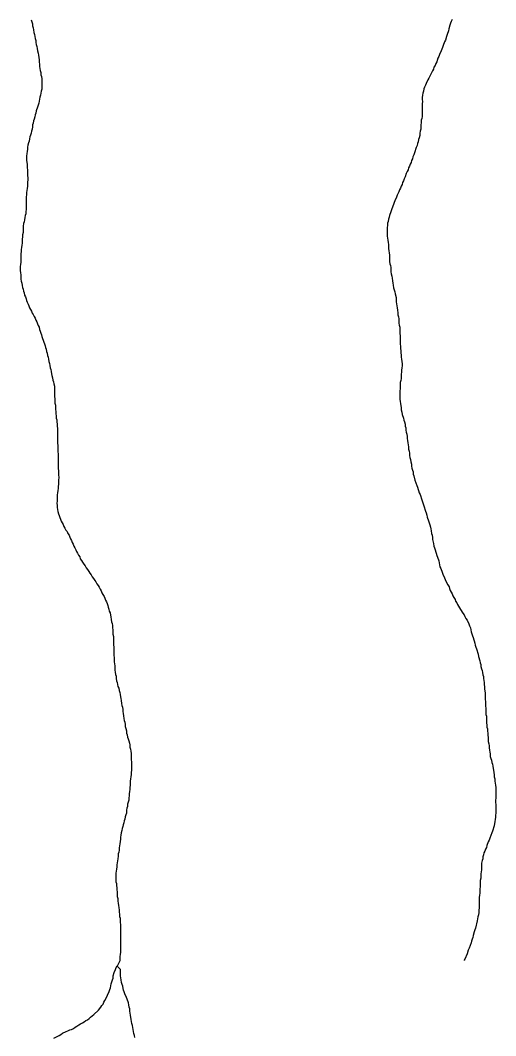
# Model space of a CAD drawing. Extents: x 652.3 to 678, y 7316.9 to 7344.9.
# Drawn here: x 659.717 to 660.972, y 7319.911 to 7322.592 of the extents above; entities that cross this region are included whole.
import ezdxf

# ---------------------------------------------------------------- set-up
doc = ezdxf.new("R2010")
doc.units = 0
doc.header["$LTSCALE"] = 0.032
doc.layers.add('7', color=7, linetype='Continuous', lineweight=25)

msp = doc.modelspace()

# ---------------------------------------------------------------- linework, layer by layer
at = {"layer": '7'}
msp.add_line((659.9786, 7320.0887), (659.9729, 7320.095), dxfattribs=at)
for points in [[(659.7454, 7322.5934), (659.747, 7322.5887), (659.7485, 7322.5831), (659.7493, 7322.5775), (659.7509, 7322.5728), (659.7517, 7322.5672), (659.7525, 7322.56), (659.7541, 7322.5552), (659.7549, 7322.5497), (659.7557, 7322.5441), (659.7573, 7322.5393), (659.7581, 7322.5338), (659.7589, 7322.5282), (659.7605, 7322.5234), (659.7613, 7322.5179), (659.7621, 7322.5115), (659.7637, 7322.5059), (659.7645, 7322.5003), (659.7653, 7322.494), (659.7661, 7322.4884), (659.7668, 7322.482), (659.7676, 7322.4765), (659.7676, 7322.4709), (659.7684, 7322.4653), (659.7692, 7322.4598), (659.7708, 7322.455), (659.7708, 7322.4486), (659.7724, 7322.4439), (659.7732, 7322.4383), (659.774, 7322.4327), (659.774, 7322.416), (659.7732, 7322.4104), (659.7716, 7322.4057), (659.7708, 7322.4001), (659.77, 7322.3945), (659.7684, 7322.3897), (659.7676, 7322.3842), (659.7661, 7322.3794), (659.7653, 7322.3738), (659.7637, 7322.3683), (659.7621, 7322.3627), (659.7589, 7322.3531), (659.7581, 7322.3476), (659.7557, 7322.3428), (659.7549, 7322.3372), (659.7533, 7322.3317), (659.7517, 7322.3269), (659.7509, 7322.3213), (659.7493, 7322.3165), (659.7485, 7322.311), (659.7478, 7322.3046), (659.7462, 7322.2998), (659.7454, 7322.2943), (659.7438, 7322.2895), (659.7422, 7322.2847), (659.7406, 7322.2791), (659.7398, 7322.2736), (659.7382, 7322.2688), (659.7366, 7322.2632), (659.7358, 7322.2577), (659.7358, 7322.2521), (659.735, 7322.2465), (659.7342, 7322.241), (659.7334, 7322.2338), (659.7334, 7322.2227), (659.735, 7322.2123)], [(660.8569, 7322.5942), (660.8546, 7322.5895), (660.853, 7322.5847), (660.8514, 7322.5799), (660.8482, 7322.5704), (660.8474, 7322.5648), (660.8442, 7322.5552), (660.8426, 7322.5497), (660.8394, 7322.5401), (660.837, 7322.5354), (660.8339, 7322.5258), (660.8315, 7322.521), (660.8299, 7322.5163), (660.8283, 7322.5115), (660.8235, 7322.5019), (660.8219, 7322.4972), (660.8195, 7322.4924), (660.8164, 7322.4828), (660.814, 7322.4781), (660.8124, 7322.4733), (660.8092, 7322.4685), (660.8076, 7322.4637), (660.8052, 7322.459), (660.8028, 7322.4542), (660.7957, 7322.4399), (660.7933, 7322.4351), (660.7885, 7322.4256), (660.7869, 7322.4208), (660.7845, 7322.416), (660.7829, 7322.4112), (660.7814, 7322.4057), (660.7798, 7322.4001), (660.779, 7322.3945), (660.7782, 7322.3889), (660.7782, 7322.3834), (660.779, 7322.3778), (660.7782, 7322.3722), (660.7782, 7322.3388), (660.7774, 7322.3333), (660.7758, 7322.3285), (660.7758, 7322.3221), (660.775, 7322.3165), (660.775, 7322.311), (660.7742, 7322.3054), (660.7726, 7322.2998), (660.7718, 7322.2943), (660.7718, 7322.2887), (660.7702, 7322.2823), (660.7686, 7322.2776), (660.7678, 7322.272), (660.7662, 7322.2672), (660.7646, 7322.2616), (660.7623, 7322.2569), (660.7575, 7322.2425), (660.7559, 7322.237), (660.7535, 7322.2322), (660.7527, 7322.2266), (660.7503, 7322.2219), (660.7487, 7322.2171), (660.7463, 7322.2123), (660.7447, 7322.2075), (660.7424, 7322.2028), (660.7408, 7322.198), (660.7384, 7322.1932), (660.736, 7322.1884), (660.7328, 7322.1789), (660.7304, 7322.1741)], [(659.735, 7322.2123), (659.7358, 7322.1876), (659.7366, 7322.1709), (659.7358, 7322.1654), (659.7358, 7322.1598), (659.7358, 7322.1542), (659.735, 7322.1487), (659.7342, 7322.1431), (659.7334, 7322.1375), (659.7334, 7322.1319), (659.7326, 7322.1264), (659.7326, 7322.1208), (659.7326, 7322.1152), (659.7326, 7322.1097), (659.7318, 7322.1041), (659.7318, 7322.0985), (659.7318, 7322.093), (659.731, 7322.0874), (659.731, 7322.0818), (659.7295, 7322.077), (659.7287, 7322.0715), (659.7279, 7322.0659), (659.7271, 7322.0603), (659.7255, 7322.0556), (659.7247, 7322.0492), (659.7247, 7322.0436), (659.7247, 7322.0381), (659.7239, 7322.0325), (659.7223, 7322.0261), (659.7223, 7322.0205), (659.7215, 7322.015), (659.7215, 7322.0094), (659.7215, 7322.0038), (659.7207, 7321.9983), (659.7199, 7321.9927), (659.7191, 7321.9871), (659.7191, 7321.9816), (659.7183, 7321.976), (659.7183, 7321.9704), (659.7183, 7321.9648), (659.7183, 7321.9593), (659.7183, 7321.9537), (659.7175, 7321.9481), (659.7167, 7321.9426), (659.7167, 7321.937), (659.7167, 7321.9314), (659.7175, 7321.9259), (659.7183, 7321.9203), (659.7183, 7321.9147), (659.7183, 7321.9091), (659.7191, 7321.9036), (659.7207, 7321.898), (659.7215, 7321.8924), (659.7223, 7321.8869), (659.7239, 7321.8821), (659.7255, 7321.8773), (659.7271, 7321.8725), (659.7279, 7321.867), (659.7302, 7321.8622), (659.7318, 7321.8574), (659.7334, 7321.8527), (659.735, 7321.8479), (659.7374, 7321.8431), (659.739, 7321.8383), (659.7414, 7321.8336), (659.7438, 7321.8288), (659.7462, 7321.824), (659.7478, 7321.8192), (659.7509, 7321.8153), (659.7533, 7321.8105), (659.7557, 7321.8057), (659.7581, 7321.8009), (659.7605, 7321.7962), (659.7621, 7321.7914), (659.7637, 7321.7866), (659.7661, 7321.7818), (659.7676, 7321.7763), (659.7692, 7321.7715), (659.7708, 7321.7667), (659.7724, 7321.7619), (659.774, 7321.7572), (659.7756, 7321.7524), (659.7772, 7321.7476), (659.7788, 7321.7429), (659.7804, 7321.7381), (659.782, 7321.7333), (659.7836, 7321.7285), (659.7851, 7321.7238), (659.7859, 7321.7182), (659.7875, 7321.7134), (659.7883, 7321.7078), (659.7899, 7321.7031), (659.7915, 7321.6975), (659.7923, 7321.6919), (659.7939, 7321.6864), (659.7947, 7321.6808), (659.7955, 7321.6752), (659.7971, 7321.6704), (659.7979, 7321.6649), (659.7987, 7321.6593), (659.8003, 7321.6545)], [(660.7304, 7322.1741), (660.7288, 7322.1685), (660.7264, 7322.1638), (660.7249, 7322.159), (660.7225, 7322.1542), (660.7209, 7322.1494), (660.7185, 7322.1447), (660.7169, 7322.1399), (660.7121, 7322.1304), (660.7105, 7322.1256), (660.7058, 7322.116), (660.7042, 7322.1113), (660.7026, 7322.1065), (660.7002, 7322.1017), (660.697, 7322.0922), (660.6954, 7322.0866), (660.6922, 7322.077), (660.6906, 7322.0723), (660.6891, 7322.0675), (660.6883, 7322.0611), (660.6867, 7322.0564), (660.6867, 7322.0508), (660.6859, 7322.0452), (660.6859, 7322.0229), (660.6867, 7322.0174), (660.6875, 7322.0118), (660.6883, 7322.0062), (660.6891, 7322.0007), (660.6891, 7321.9895), (660.6898, 7321.9839), (660.6906, 7321.9784), (660.6914, 7321.972), (660.6922, 7321.9664), (660.6922, 7321.9553), (660.693, 7321.9497), (660.6946, 7321.945), (660.6954, 7321.9394), (660.6954, 7321.9282), (660.6962, 7321.9227), (660.6978, 7321.9171), (660.6986, 7321.9115), (660.6994, 7321.9044), (660.701, 7321.8988), (660.7018, 7321.8932), (660.7026, 7321.8861), (660.7042, 7321.8805), (660.7058, 7321.8757), (660.7066, 7321.8702), (660.7097, 7321.8606), (660.7097, 7321.8495), (660.7105, 7321.8439), (660.7121, 7321.8328), (660.7129, 7321.8272), (660.7137, 7321.82), (660.7137, 7321.8145), (660.7153, 7321.8097), (660.7161, 7321.8041), (660.7161, 7321.7985), (660.7169, 7321.793), (660.7177, 7321.7874), (660.7193, 7321.7818), (660.7193, 7321.7651), (660.7201, 7321.7596), (660.7201, 7321.7373), (660.7209, 7321.7317), (660.7209, 7321.7261), (660.7217, 7321.7198), (660.7217, 7321.7142), (660.7225, 7321.7086), (660.7225, 7321.7031), (660.7233, 7321.6975), (660.7241, 7321.6919), (660.7249, 7321.6856), (660.7249, 7321.68), (660.7241, 7321.6744), (660.7233, 7321.6689), (660.7233, 7321.6633), (660.7225, 7321.6577), (660.7225, 7321.6466), (660.7217, 7321.641), (660.7201, 7321.6362), (660.7201, 7321.6195), (660.7193, 7321.6139), (660.7193, 7321.5917), (660.7201, 7321.5861), (660.7209, 7321.5805), (660.7225, 7321.5694), (660.7225, 7321.5638), (660.7241, 7321.5575), (660.7257, 7321.5519), (660.7288, 7321.5423), (660.7296, 7321.5368), (660.7312, 7321.532), (660.7328, 7321.5264), (660.7336, 7321.5209), (660.7352, 7321.5161), (660.7352, 7321.5105), (660.736, 7321.5049), (660.7376, 7321.4994), (660.7384, 7321.4938), (660.7384, 7321.4882)], [(659.8003, 7321.6545), (659.8019, 7321.6482), (659.8027, 7321.6426), (659.8042, 7321.6378), (659.805, 7321.6323), (659.8066, 7321.6267), (659.8074, 7321.6211), (659.8074, 7321.6155), (659.8074, 7321.61), (659.8074, 7321.6044), (659.8074, 7321.5988), (659.8082, 7321.5925), (659.8082, 7321.5869), (659.8082, 7321.5813), (659.8098, 7321.5766), (659.8098, 7321.571), (659.8098, 7321.5654), (659.8106, 7321.559), (659.8106, 7321.5535), (659.8114, 7321.5479), (659.8114, 7321.5423), (659.813, 7321.5376), (659.813, 7321.532), (659.8138, 7321.5264), (659.8138, 7321.5209), (659.8146, 7321.5145), (659.8146, 7321.5089), (659.8146, 7321.5033), (659.8146, 7321.4978), (659.8146, 7321.4922), (659.8146, 7321.4866), (659.8146, 7321.4811), (659.8146, 7321.4755), (659.8154, 7321.4699), (659.8154, 7321.4644), (659.8154, 7321.4588), (659.8162, 7321.4532), (659.817, 7321.4477), (659.817, 7321.4421), (659.817, 7321.4365), (659.817, 7321.4309), (659.817, 7321.4254), (659.817, 7321.4198), (659.817, 7321.4142), (659.817, 7321.4087), (659.8178, 7321.4031), (659.8178, 7321.3975), (659.8178, 7321.392), (659.8186, 7321.3856), (659.8178, 7321.3784), (659.8178, 7321.3729), (659.8178, 7321.3673), (659.817, 7321.3617), (659.817, 7321.3561), (659.8154, 7321.3506), (659.8146, 7321.345), (659.8138, 7321.3394), (659.8138, 7321.3339), (659.8138, 7321.3283), (659.8138, 7321.3227), (659.813, 7321.3172), (659.8138, 7321.3116), (659.8138, 7321.306), (659.8146, 7321.3004), (659.8162, 7321.2957), (659.8178, 7321.2893), (659.8194, 7321.2845), (659.821, 7321.2798), (659.8225, 7321.275), (659.8249, 7321.2702), (659.8273, 7321.2654), (659.8297, 7321.2607), (659.8321, 7321.2559), (659.8345, 7321.2511), (659.8369, 7321.2463), (659.8401, 7321.2424), (659.8424, 7321.2376), (659.8456, 7321.2328), (659.8472, 7321.228), (659.8496, 7321.2233), (659.852, 7321.2185), (659.8536, 7321.2137), (659.856, 7321.2089), (659.8584, 7321.2042), (659.8607, 7321.1994), (659.8631, 7321.1946), (659.8655, 7321.1898), (659.8679, 7321.1851), (659.8703, 7321.1803), (659.8735, 7321.1755), (659.8751, 7321.1708), (659.8782, 7321.166), (659.8814, 7321.1612), (659.8846, 7321.1564), (659.8878, 7321.1517), (659.891, 7321.1469), (659.8942, 7321.1421), (659.8973, 7321.1373), (659.9005, 7321.1326), (659.9037, 7321.1278), (659.9069, 7321.123)], [(660.7384, 7321.4882), (660.7392, 7321.4827), (660.74, 7321.4771), (660.7408, 7321.4715), (660.7416, 7321.466), (660.7424, 7321.4596), (660.744, 7321.4548), (660.7447, 7321.4492), (660.7447, 7321.4437), (660.7455, 7321.4381), (660.7471, 7321.4325), (660.7479, 7321.427), (660.7495, 7321.4206), (660.7503, 7321.415), (660.7511, 7321.4095), (660.7527, 7321.4047), (660.7543, 7321.3999), (660.7543, 7321.3943), (660.7559, 7321.3896), (660.7591, 7321.3784), (660.7638, 7321.3641), (660.7654, 7321.3593), (660.7702, 7321.345), (660.7726, 7321.3402), (660.7774, 7321.3259), (660.779, 7321.3211), (660.7806, 7321.3156), (660.7821, 7321.3108), (660.7869, 7321.2965), (660.7885, 7321.2917), (660.7901, 7321.2861), (660.7917, 7321.2806), (660.7949, 7321.271), (660.7981, 7321.2599), (660.7997, 7321.2543), (660.8012, 7321.2495), (660.802, 7321.244), (660.8028, 7321.2376), (660.8044, 7321.2328), (660.8052, 7321.2272), (660.8052, 7321.2217), (660.8084, 7321.2105), (660.8092, 7321.2042), (660.8108, 7321.1994), (660.8124, 7321.1938), (660.8172, 7321.1795), (660.8187, 7321.1747), (660.8219, 7321.1652), (660.8227, 7321.1596), (660.8243, 7321.1548), (660.8251, 7321.1493), (660.8275, 7321.1445), (660.8307, 7321.1349), (660.8323, 7321.1302), (660.837, 7321.1206), (660.8386, 7321.1158), (660.841, 7321.1111), (660.8458, 7321.1015), (660.849, 7321.0968), (660.8506, 7321.092), (660.8522, 7321.0872), (660.8569, 7321.0777), (660.8593, 7321.0729), (660.8617, 7321.0681), (660.8649, 7321.0633), (660.8665, 7321.0586), (660.8697, 7321.0546), (660.8713, 7321.0498), (660.8744, 7321.0458), (660.8768, 7321.0411), (660.8792, 7321.0363), (660.8856, 7321.0267), (660.8888, 7321.0228), (660.8912, 7321.018), (660.8935, 7321.0132), (660.8967, 7321.0084), (660.9015, 7320.9989), (660.9031, 7320.9933), (660.9055, 7320.9885), (660.9063, 7320.983), (660.9079, 7320.9774), (660.9095, 7320.9726), (660.911, 7320.9671), (660.9126, 7320.9623), (660.9174, 7320.948), (660.9182, 7320.9424), (660.9198, 7320.9376), (660.9214, 7320.9328), (660.9262, 7320.9185), (660.927, 7320.9122), (660.9301, 7320.901), (660.9317, 7320.8962), (660.9333, 7320.8915), (660.9333, 7320.8859), (660.9349, 7320.8803), (660.9365, 7320.8756), (660.9373, 7320.87), (660.9381, 7320.8644), (660.9397, 7320.8596), (660.9397, 7320.8541), (660.9413, 7320.8493)], [(659.9069, 7321.123), (659.9101, 7321.1182), (659.9133, 7321.1135), (659.9164, 7321.1095), (659.9188, 7321.1047), (659.922, 7321.0999), (659.9252, 7321.0952), (659.9276, 7321.0904), (659.93, 7321.0856), (659.9324, 7321.0808), (659.9347, 7321.0761), (659.9379, 7321.0713), (659.9403, 7321.0665), (659.9419, 7321.0617), (659.9443, 7321.057), (659.9459, 7321.0522), (659.9475, 7321.0474), (659.9491, 7321.0426), (659.9507, 7321.0379), (659.9514, 7321.0323), (659.9538, 7321.0275), (659.9546, 7321.022), (659.9562, 7321.0172), (659.957, 7321.01), (659.9578, 7321.0045), (659.9594, 7320.9997), (659.9602, 7320.9941), (659.9602, 7320.9885), (659.961, 7320.983), (659.961, 7320.9774), (659.961, 7320.9718), (659.9626, 7320.9655), (659.9626, 7320.9599), (659.9626, 7320.9543), (659.9626, 7320.9488), (659.9626, 7320.9432), (659.9634, 7320.9376), (659.9634, 7320.932), (659.9634, 7320.9265), (659.9634, 7320.9209), (659.9634, 7320.9153), (659.9642, 7320.9098), (659.9642, 7320.9042), (659.965, 7320.8986), (659.9658, 7320.8931), (659.9666, 7320.8875), (659.9666, 7320.8819), (659.9666, 7320.8763), (659.9674, 7320.8708), (659.9682, 7320.8652), (659.9697, 7320.8604), (659.9697, 7320.8541), (659.9705, 7320.8485), (659.9721, 7320.8437), (659.9737, 7320.8389), (659.9745, 7320.8334), (659.9769, 7320.8286), (659.9777, 7320.823), (659.9793, 7320.8175), (659.9801, 7320.8119), (659.9809, 7320.8063), (659.9825, 7320.8016), (659.9833, 7320.796), (659.9841, 7320.7888), (659.9849, 7320.7833), (659.9865, 7320.7785), (659.9873, 7320.7729), (659.9873, 7320.7673), (659.9888, 7320.7618), (659.9896, 7320.7562), (659.9904, 7320.749), (659.9912, 7320.7435), (659.9928, 7320.7387), (659.9936, 7320.7331), (659.9936, 7320.7276), (659.9952, 7320.722), (659.9968, 7320.7164), (659.9976, 7320.71), (659.9992, 7320.7053), (660, 7320.6997), (660.0016, 7320.6949), (660.0032, 7320.6894), (660.0048, 7320.6838), (660.0064, 7320.679), (660.0064, 7320.6734), (660.0079, 7320.6679), (660.0087, 7320.6623), (660.0095, 7320.6567), (660.0095, 7320.6512), (660.0095, 7320.6456), (660.0095, 7320.64), (660.0103, 7320.6345), (660.0103, 7320.6289), (660.0103, 7320.6233), (660.0103, 7320.6177), (660.0103, 7320.6122), (660.0095, 7320.6066), (660.0095, 7320.601), (660.0087, 7320.5947), (660.0079, 7320.5891), (660.0071, 7320.5835)], [(660.9413, 7320.8493), (660.9421, 7320.8437), (660.9421, 7320.8382), (660.9429, 7320.8326), (660.9429, 7320.827), (660.9445, 7320.8159), (660.9445, 7320.7992), (660.9453, 7320.7936), (660.9453, 7320.7817), (660.9461, 7320.7761), (660.9461, 7320.7594), (660.9476, 7320.7546), (660.9476, 7320.7482), (660.9484, 7320.7427), (660.9484, 7320.7371), (660.9492, 7320.7315), (660.9492, 7320.726), (660.9508, 7320.7212), (660.9508, 7320.7156), (660.9516, 7320.71), (660.9516, 7320.7045), (660.9524, 7320.6989), (660.9524, 7320.6878), (660.954, 7320.6822), (660.9548, 7320.6766), (660.9548, 7320.6711), (660.9556, 7320.6655), (660.9564, 7320.6599), (660.958, 7320.6551), (660.958, 7320.6488), (660.9596, 7320.6432), (660.9612, 7320.6384), (660.962, 7320.6329), (660.9636, 7320.6281), (660.9644, 7320.6225), (660.9652, 7320.617), (660.9667, 7320.6122), (660.9675, 7320.6066), (660.9683, 7320.6002), (660.9683, 7320.5947), (660.9699, 7320.5891), (660.9699, 7320.5835), (660.9707, 7320.578), (660.9715, 7320.5724), (660.9723, 7320.5668), (660.9723, 7320.539), (660.9715, 7320.5326), (660.9715, 7320.527), (660.9723, 7320.5215), (660.9723, 7320.4992), (660.9715, 7320.4936), (660.9715, 7320.4881), (660.9707, 7320.4825), (660.9699, 7320.4769), (660.9683, 7320.4658), (660.9636, 7320.4514), (660.962, 7320.4467), (660.9572, 7320.4324), (660.9548, 7320.4276), (660.9524, 7320.4228), (660.9492, 7320.4133), (660.9476, 7320.4085), (660.9453, 7320.4037), (660.9437, 7320.3989), (660.9413, 7320.3942), (660.9405, 7320.3886), (660.9381, 7320.3838), (660.9381, 7320.3782), (660.9365, 7320.3735), (660.9349, 7320.3671), (660.9349, 7320.3496), (660.9333, 7320.3385), (660.9333, 7320.3273), (660.9317, 7320.321), (660.9317, 7320.3098), (660.9309, 7320.3042), (660.9301, 7320.2987), (660.9301, 7320.2875), (660.9293, 7320.282), (660.9286, 7320.2764), (660.9286, 7320.2485), (660.9278, 7320.243), (660.9278, 7320.2366), (660.927, 7320.2302), (660.9254, 7320.2255), (660.9246, 7320.2199), (660.9238, 7320.2143), (660.919, 7320.1952), (660.9174, 7320.1905), (660.9158, 7320.1857), (660.9126, 7320.1761), (660.9118, 7320.1706), (660.9103, 7320.1658), (660.9087, 7320.161), (660.9071, 7320.1562), (660.9023, 7320.1419), (660.8999, 7320.1372), (660.8967, 7320.1276), (660.8904, 7320.1133), (660.8891, 7320.1104), (660.8889, 7320.11)], [(660.0071, 7320.5835), (660.0071, 7320.578), (660.0071, 7320.5724), (660.0064, 7320.5668), (660.0064, 7320.5613), (660.0048, 7320.5557), (660.004, 7320.5501), (660.004, 7320.5445), (660.0032, 7320.539), (660.0032, 7320.5334), (660.0016, 7320.5278), (660, 7320.5223), (660, 7320.5167), (659.9984, 7320.5119), (659.9976, 7320.5064), (659.9968, 7320.4992), (659.9952, 7320.4944), (659.9936, 7320.4888), (659.9928, 7320.4833), (659.9912, 7320.4785), (659.9904, 7320.4729), (659.9888, 7320.4682), (659.9873, 7320.4634), (659.9857, 7320.4586), (659.9849, 7320.453), (659.9833, 7320.4467), (659.9825, 7320.4411), (659.9809, 7320.4355), (659.9809, 7320.43), (659.9801, 7320.4236), (659.9793, 7320.418), (659.9785, 7320.4125), (659.9777, 7320.4069), (659.9777, 7320.4013), (659.9769, 7320.3958), (659.9753, 7320.391), (659.9753, 7320.3854), (659.9745, 7320.3782), (659.9737, 7320.3727), (659.9721, 7320.3679), (659.9713, 7320.3623), (659.9713, 7320.3568), (659.9705, 7320.3512), (659.9697, 7320.3456), (659.969, 7320.3401), (659.969, 7320.3345), (659.969, 7320.3289), (659.969, 7320.3233), (659.969, 7320.3178), (659.9705, 7320.313), (659.9705, 7320.3074), (659.9713, 7320.3019), (659.9713, 7320.2963), (659.9721, 7320.2907), (659.9721, 7320.2851), (659.9729, 7320.2788), (659.9745, 7320.2732), (659.9745, 7320.2668), (659.9753, 7320.2613), (659.9761, 7320.2549), (659.9769, 7320.2493), (659.9777, 7320.243), (659.9777, 7320.2374), (659.9785, 7320.2318), (659.9785, 7320.2263), (659.9801, 7320.2215), (659.9801, 7320.2159), (659.9801, 7320.2104), (659.9809, 7320.2048), (659.9809, 7320.1992), (659.9809, 7320.1936), (659.9809, 7320.1881), (659.9809, 7320.1825), (659.9809, 7320.1769), (659.9809, 7320.1714), (659.9817, 7320.165), (659.9817, 7320.1594), (659.9817, 7320.1539), (659.9817, 7320.1483), (659.9817, 7320.1427), (659.9817, 7320.1372), (659.9809, 7320.1316), (659.9801, 7320.126), (659.9793, 7320.1204), (659.9793, 7320.1149), (659.9793, 7320.1093), (659.9729, 7320.095)], [(659.8568, 7319.9303), (659.8615, 7319.9335), (659.8663, 7319.9366), (659.8711, 7319.9398), (659.8759, 7319.9422), (659.8806, 7319.9454), (659.8854, 7319.9478), (659.8894, 7319.951), (659.8942, 7319.9533), (659.8989, 7319.9565), (659.9021, 7319.9605), (659.9061, 7319.9637), (659.9109, 7319.9669), (659.9228, 7319.9788), (659.9292, 7319.9868), (659.9324, 7319.9907), (659.9355, 7319.9947), (659.9371, 7319.9995), (659.9403, 7320.0043), (659.9451, 7320.0138), (659.9467, 7320.0186), (659.9514, 7320.0281), (659.953, 7320.0329), (659.9546, 7320.0377), (659.9554, 7320.0433), (659.957, 7320.048), (659.9586, 7320.0536), (659.9602, 7320.0584), (659.9618, 7320.0632), (659.9618, 7320.0695), (659.965, 7320.0783), (659.9682, 7320.0862), (659.9697, 7320.091), (659.9729, 7320.095)], [(660.0191, 7319.9064), (660.0183, 7319.912), (660.0167, 7319.9167), (660.0159, 7319.9223), (660.0151, 7319.9279), (660.0135, 7319.9327), (660.0127, 7319.9382), (660.0111, 7319.943), (660.0103, 7319.9486), (660.0095, 7319.9541), (660.0079, 7319.9653), (660.0071, 7319.9709), (660.0064, 7319.9764), (660.0056, 7319.982), (660.004, 7319.9868), (660.0032, 7319.9923), (660.0024, 7319.9979), (659.9992, 7320.0075), (659.9976, 7320.0122), (659.9928, 7320.0218), (659.9912, 7320.0266), (659.9896, 7320.0313), (659.988, 7320.0361), (659.9873, 7320.0417), (659.9857, 7320.0464), (659.9841, 7320.052), (659.9833, 7320.0584), (659.9825, 7320.0639), (659.9809, 7320.0695), (659.9809, 7320.0862), (659.9786, 7320.0887)], [(659.805, 7319.9048), (659.8194, 7319.912), (659.8241, 7319.9144), (659.8281, 7319.9175), (659.8377, 7319.9223), (659.8424, 7319.9239), (659.8472, 7319.9263), (659.852, 7319.9279), (659.8568, 7319.9303)]]:
    msp.add_lwpolyline(points, dxfattribs=at)

doc.saveas('drawing.dxf')
